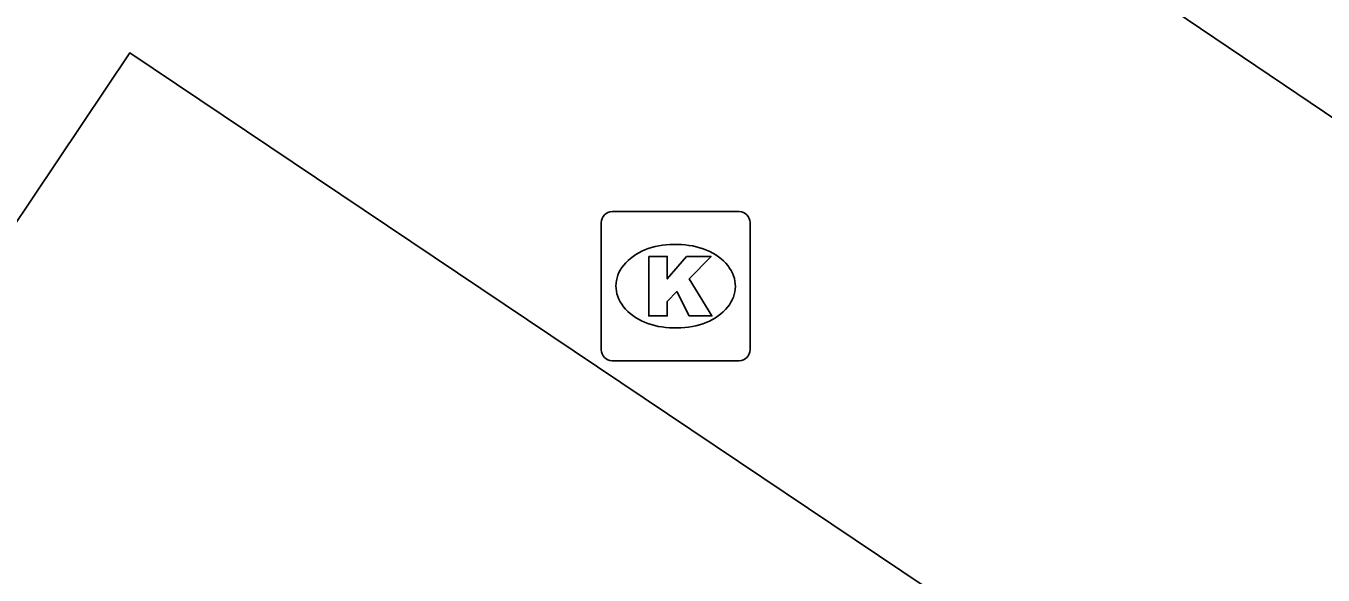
# Model space of a CAD drawing. Extents: x 159280 to 160375, y 384531 to 385872.
# Drawn here: x 159910.48 to 159919.18, y 384593.57 to 384597.25 of the extents above; entities that cross this region are included whole.
import ezdxf

# ---------------------------------------------------------------- set-up
doc = ezdxf.new("R2010")
doc.units = 0
doc.layers.add('IMGEO_Kolk', color=7, linetype='Continuous')
doc.layers.add('IMGEO_Voetpad_open', color=7, linetype='Continuous')

msp = doc.modelspace()

# ---------------------------------------------------------------- linework, layer by layer
at = {"layer": 'IMGEO_Kolk'}
for p, q in [((159914.4119, 384596.0085), (159915.2641, 384596.0085)), ((159914.3375, 384595.0819), (159914.3375, 384595.9341)), ((159915.3385, 384595.9341), (159915.3385, 384595.0819)), ((159914.8255, 384595.7877), (159914.8505, 384595.7877)), ((159914.8475, 384595.2283), (159914.8226, 384595.2283)), ((159915.2641, 384595.0075), (159914.4119, 384595.0075))]:
    msp.add_line(p, q, dxfattribs=at)
for points in [[(159914.4119, 384596.0085), (159915.2641, 384596.0085)], [(159914.3375, 384595.0819), (159914.3375, 384595.9341)], [(159915.3385, 384595.9341), (159915.3385, 384595.0819)], [(159914.6577, 384595.708), (159914.7812, 384595.708), (159914.7812, 384595.5568), (159914.9108, 384595.708), (159915.0754, 384595.708), (159914.9293, 384595.5571), (159915.0819, 384595.308), (159914.9296, 384595.308), (159914.8453, 384595.4722), (159914.7812, 384595.4052), (159914.7812, 384595.308), (159914.6577, 384595.308), (159914.6577, 384595.708)], [(159915.2641, 384595.0075), (159914.4119, 384595.0075)]]:
    msp.add_lwpolyline(points, dxfattribs=at)
for centre, start, end in [((159914.414, 384595.932), 91.55205, 178.44795), ((159914.414, 384595.932), 91.55205, 178.44795), ((159915.262, 384595.932), 1.55205, 88.44795), ((159915.262, 384595.932), 1.55205, 88.44795), ((159914.414, 384595.084), 181.55205, 268.44795), ((159914.414, 384595.084), 181.55205, 268.44795), ((159915.262, 384595.084), 271.55205, 358.44795), ((159915.262, 384595.084), 271.55205, 358.44795)]:
    msp.add_arc(centre, 0.0765, start, end, dxfattribs=at)
for centre, major_axis, ratio, start_param, end_param in [((159914.824, 384595.508), (-0.3872, 0.002), 0.722429, 4.712389, 7.853982), ((159914.849, 384595.508), (-0.3901, 0.002), 0.717154, 1.570796, 4.712389)]:
    msp.add_ellipse(centre, major_axis=major_axis, ratio=ratio, start_param=start_param, end_param=end_param, dxfattribs=at)
at = {"layer": 'IMGEO_Voetpad_open'}
for points in [[(159918.414, 384610.794), (159929.285, 384603.829), (159927.813, 384601.432), (159925.596, 384602.692), (159921.12, 384595.376), (159912.209, 384601.387)], [(159919.026, 384591.806), (159916.595, 384588.183), (159908.743, 384593.451), (159911.174, 384597.074), (159919.026, 384591.806)]]:
    msp.add_lwpolyline(points, dxfattribs=at)

doc.saveas('drawing.dxf')
